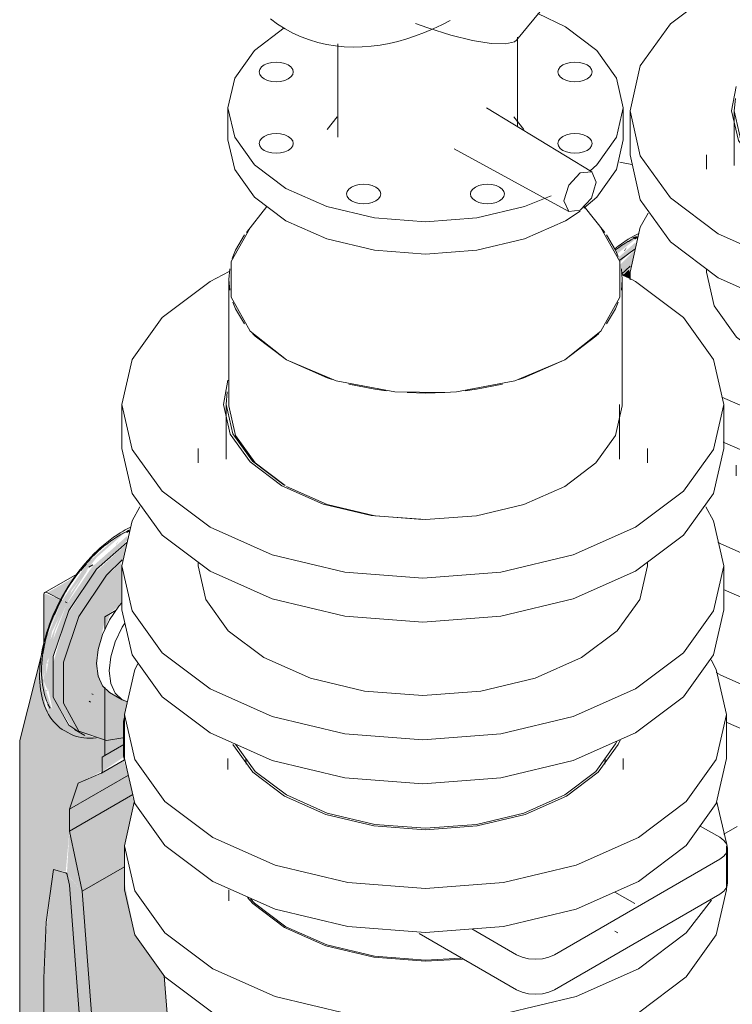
# Model space of a CAD drawing. Header units: metres. Extents: x -54598 to 1827199, y -329446 to -256744.
# Tile 429 of 474: x 227831 to 228228, y -288546 to -287998. Entities that reach past the tile are written whole.
import ezdxf

# ---------------------------------------------------------------- set-up
doc = ezdxf.new("R2010")
doc.units = ezdxf.units.M
for name, color, linetype, lineweight in [('A-GENM', 13, 'Continuous', 20), ('M-EQPM', 7, 'Continuous', 20), ('P-PIPE', 7, 'Continuous', 20)]:
    doc.layers.add(name, color=color, linetype=linetype, lineweight=lineweight)

# ---------------------------------------------------------------- blocks, each defined once
blk = doc.blocks.new('Tecofi_VPI4448-02_Затвор дисковый поворотный с ручкой - Затвор дисковый поворотный_VPI 4448-02-V144-AKS22')
at = {"layer": 'P-PIPE'}
for points in [[(18685.19, 12348.5), (18686.67, 12349.34), (18685.9, 12350.32), (18683.49, 12349.49)], [(18674.84, 12340.15), (18685.19, 12348.5), (18683.49, 12349.49), (18674.39, 12342.14), (18674.77, 12340.46)], [(18676.67, 12335.54), (18685.57, 12344.49), (18685.29, 12346.79), (18675.51, 12338.15), (18676.67, 12335.91)], [(18677.8, 12328.46), (18683, 12333.21), (18685.15, 12342.67), (18676.67, 12334.35), (18677.47, 12328.61)], [(18679.3, 12341.95), (18680.75, 12344.49), (18679, 12342.21)], [(18682.31, 12326.47), (18681.92, 12331.92), (18678.02, 12328.37)]]:
    blk.add_hatch(color=37, dxfattribs=at).paths.add_polyline_path(points)
at = {"layer": 'P-PIPE', "color": 1}
for p, q in [((18676.69, 12336.86), (18685.08, 12343.13)), ((18677.49, 12329.04), (18682.41, 12333.6)), ((18741.36, 12222.95), (18741.36, 12216.93)), ((18751.52, 12219.78), (18751.36, 12222.95)), ((18951.36, 12222.95), (18951.21, 12219.78)), ((18961.36, 12216.93), (18961.36, 12222.95)), ((19015.06, 12179.19), (19004.21, 12185.45)), ((19019.45, 12153.63), (19019.45, 12173.06)), ((18923.14, 12113.87), (19015.06, 12166.94)), ((19015.06, 12147.51), (18923.14, 12094.44)), ((18967.81, 12142.34), (18956.69, 12148.76)), ((18901.92, 12094.44), (18847.75, 12125.71)), ((18877.1, 12128.2), (18901.92, 12113.87)), ((18956.63, 12126.98), (18958.36, 12125.97))]:
    blk.add_line(p, q, dxfattribs=at)
for points in [[(18687.22, 12351.75, 0), (18686.05, 12351.18, 0), (18684.18, 12350.2, 0), (18682.99, 12349.54, 0)], [(18673.9, 12343.26, 0), (18675.74, 12344.69, 0), (18677.58, 12346.05, 0), (18679.44, 12347.33, 0), (18681.3, 12348.52, 0), (18682.99, 12349.54, 0)], [(18674.29, 12342.62, 0), (18675.84, 12343.77, 0), (18677.6, 12345, 0), (18679.36, 12346.15, 0), (18681.13, 12347.22, 0), (18681.37, 12347.36, 0)], [(18686.45, 12349.96, 0), (18684.67, 12349.13, 0), (18682.9, 12348.22, 0), (18681.37, 12347.36, 0)], [(19015.06, 12166.94, 0), (19017.44, 12168.73, 0), (19018.94, 12170.82, 0), (19019.45, 12173.06, 0), (19018.94, 12175.31, 0), (19017.44, 12177.39, 0), (19015.06, 12179.19, 0)], [(19019.45, 12153.63, 0), (19018.94, 12151.39, 0), (19017.44, 12149.3, 0), (19015.06, 12147.51, 0)], [(18773.58, 12129.46, 0), (18756.1, 12142.62, 0), (18753.88, 12144.95, 0)], [(18871.04, 12111.89, 0), (18851.36, 12110.86, 0), (18822.89, 12113.03, 0), (18796.36, 12119.37, 0), (18773.58, 12129.46, 0)], [(18901.92, 12113.87, 0), (18905.03, 12112.49, 0), (18908.65, 12111.63, 0), (18912.53, 12111.33, 0), (18916.41, 12111.63, 0), (18920.03, 12112.49, 0), (18923.14, 12113.87, 0)], [(18923.14, 12094.44, 0), (18920.03, 12093.06, 0), (18916.41, 12092.19, 0), (18912.53, 12091.9, 0), (18908.65, 12092.19, 0), (18905.03, 12093.06, 0), (18901.92, 12094.44, 0)]]:
    blk.add_polyline3d(points, dxfattribs=at)
blk = doc.blocks.new('VM_Фланец_ГОСТ 332591 - VM_Фланец_ГОСТ 33259-2015-V145-AKS22')
at = {"layer": 'P-PIPE'}
for p, q in [((19018.86, 12222.95), (19018.86, 12247.45)), ((18731.18, 12180.1), (18732.92, 12179.07))]:
    blk.add_line(p, q, dxfattribs=at)
for points in [[(18732.92, 12179.07, 0), (18767.61, 12163.7, 0), (18808.01, 12154.04, 0), (18851.36, 12150.74, 0), (18894.72, 12154.04, 0), (18935.11, 12163.7, 0), (18969.8, 12179.07, 0), (18996.42, 12199.09, 0), (19013.16, 12222.42, 0), (19018.86, 12247.45, 0), (19013.16, 12272.48, 0), (19010.37, 12277.84, 0)], [(18772.88, 12202.13, 0), (18755.24, 12215.4, 0), (18744.15, 12230.86, 0)], [(18959.59, 12233.22, 0), (18958.58, 12230.86, 0), (18947.49, 12215.4, 0), (18929.85, 12202.13, 0), (18906.86, 12191.95, 0), (18880.09, 12185.54, 0), (18851.36, 12183.36, 0), (18822.64, 12185.54, 0), (18795.86, 12191.95, 0), (18772.88, 12202.13, 0)], [(19018.86, 12222.95, 0), (19013.16, 12197.92, 0), (18996.42, 12174.6, 0), (18969.8, 12154.57, 0), (18935.11, 12139.2, 0), (18894.72, 12129.54, 0), (18851.36, 12126.25, 0), (18808.01, 12129.54, 0), (18767.61, 12139.2, 0), (18734.34, 12153.77, 0)]]:
    blk.add_polyline3d(points, dxfattribs=at)
blk = doc.blocks.new('VM_Фланец_ГОСТ 332591 - VM_Фланец_ГОСТ 33259-2015-V146-AKS22')
at = {"layer": 'P-PIPE'}
for p, q in [((19018.84, 12175.9), (19013.48, 12198.69)), ((19018.86, 12170.72), (19018.86, 12174.37)), ((19018.86, 12149.88), (19018.86, 12170.71)), ((18730.27, 12107.57), (18732.92, 12105.99))]:
    blk.add_line(p, q, dxfattribs=at)
for points in [[(19018.86, 12149.88, 0), (19013.16, 12124.85, 0), (18996.42, 12101.52, 0), (18969.8, 12081.49, 0), (18935.11, 12066.13, 0), (18894.72, 12056.46, 0), (18851.36, 12053.17, 0), (18808.01, 12056.46, 0), (18767.61, 12066.13, 0), (18735.79, 12079.89, 0)], [(18732.92, 12105.99, 0), (18767.61, 12090.62, 0), (18808.01, 12080.96, 0), (18851.36, 12077.66, 0), (18894.72, 12080.96, 0), (18935.11, 12090.62, 0), (18969.8, 12105.99, 0), (18996.42, 12126.02, 0), (19010.47, 12144.16, 0)], [(18772.88, 12129.06, 0), (18755.24, 12142.33, 0), (18752.17, 12145.62, 0)], [(18871.93, 12111.4, 0), (18851.36, 12110.28, 0), (18822.64, 12112.47, 0), (18795.86, 12118.87, 0), (18772.88, 12129.06, 0)]]:
    blk.add_polyline3d(points, dxfattribs=at)
blk = doc.blocks.new('Tecofi_DI6240_ Компенсатор металлический фланцевый - Компенсатор металлический фланцевый_DI 6240-669463-AKS22')
at = {"layer": 'P-PIPE', "color": 10, "lineweight": 9}
for p, q in [((19022, 12581.86), (19022, 12551.41)), ((19241, 12551.41), (19241, 12581.86)), ((19006.5, 12557.36), (19006.5, 12549.33)), ((19256.5, 12549.33), (19256.5, 12557.36)), ((19006.5, 12493.92), (19006.5, 12492.04)), ((19256.5, 12492.04), (19256.5, 12493.92))]:
    blk.add_line(p, q, dxfattribs=at)
for points in [[(19022.66, 12588.74, 0), (19022, 12581.86, 0), (19025.73, 12565.5, 0), (19036.67, 12550.25, 0), (19054.07, 12537.16, 0)], [(19043.11, 12441.01, 0), (19023.24, 12455.96, 0), (19010.76, 12473.37, 0), (19006.5, 12492.04, 0)], [(19256.5, 12492.04, 0), (19252.24, 12473.37, 0), (19239.75, 12455.96, 0), (19219.88, 12441.01, 0), (19194, 12429.54, 0), (19163.85, 12422.34, 0), (19131.5, 12419.88, 0), (19099.14, 12422.34, 0), (19069, 12429.54, 0), (19043.11, 12441.01, 0)]]:
    blk.add_polyline3d(points, dxfattribs=at)
blk = doc.blocks.new('VM_Фланец_ГОСТ 332591 - VM_Фланец_ГОСТ 33259-2015 2-V150-AKS22')
at = {"layer": 'P-PIPE'}
for p, q in [((18968.25, 12488.4), (18960.82, 12492.41)), ((18682.31, 12420.01), (18682.31, 12395.52)), ((19017.31, 12395.52), (19017.31, 12420.01))]:
    blk.add_line(p, q, dxfattribs=at)
for points in [[(18741.96, 12494, 0), (18731.37, 12488.4, 0), (18704.75, 12468.37, 0), (18688.02, 12445.04, 0), (18682.31, 12420.01, 0), (18688.02, 12394.98, 0), (18704.75, 12371.66, 0), (18731.37, 12351.63, 0)], [(18731.37, 12351.63, 0), (18766.06, 12336.26, 0), (18806.46, 12326.6, 0), (18849.81, 12323.31, 0), (18893.16, 12326.6, 0), (18933.56, 12336.26, 0), (18968.25, 12351.63, 0), (18994.87, 12371.66, 0), (19011.6, 12394.98, 0), (19017.31, 12420.01, 0), (19011.6, 12445.04, 0), (18994.87, 12468.37, 0), (18968.25, 12488.4, 0)], [(18771.32, 12374.7, 0), (18753.68, 12387.97, 0), (18742.59, 12403.43, 0), (18738.81, 12420.01, 0), (18741.29, 12433.48, 0)], [(18731.37, 12327.14, 0), (18704.75, 12347.17, 0), (18688.02, 12370.49, 0), (18682.31, 12395.52, 0)], [(19017.31, 12395.52, 0), (19011.6, 12370.49, 0), (18994.87, 12347.17, 0), (18968.25, 12327.14, 0), (18933.56, 12311.77, 0), (18893.16, 12302.11, 0), (18849.81, 12298.81, 0), (18806.46, 12302.11, 0), (18766.06, 12311.77, 0), (18731.37, 12327.14, 0)], [(18849.81, 12355.93, 0), (18821.08, 12358.11, 0), (18794.31, 12364.51, 0), (18771.32, 12374.7, 0)]]:
    blk.add_polyline3d(points, dxfattribs=at)
blk = doc.blocks.new('VM_Фланец_ГОСТ 332591 - VM_Фланец_ГОСТ 33259-2015 2-V151-AKS22')
at = {"layer": 'P-PIPE'}
for p, q in [((18682.31, 12330.2), (18682.31, 12326.47)), ((19017.31, 12305.7), (19017.31, 12330.2))]:
    blk.add_line(p, q, dxfattribs=at)
for points in [[(18692.32, 12363.1, 0), (18688.02, 12355.23, 0), (18682.31, 12330.2, 0), (18682.47, 12326.03, 0)], [(18733.35, 12260.7, 0), (18766.06, 12246.45, 0), (18806.46, 12236.79, 0), (18849.81, 12233.49, 0), (18893.16, 12236.79, 0), (18933.56, 12246.45, 0), (18968.25, 12261.82, 0), (18994.87, 12281.85, 0), (19011.6, 12305.17, 0), (19017.31, 12330.2, 0), (19011.6, 12355.23, 0), (19007.3, 12363.1, 0)], [(19017.31, 12305.7, 0), (19011.6, 12280.67, 0), (18994.87, 12257.35, 0), (18968.25, 12237.32, 0), (18933.56, 12221.95, 0), (18893.16, 12212.29, 0), (18849.81, 12209, 0), (18806.46, 12212.29, 0), (18766.06, 12221.95, 0), (18734.23, 12235.72, 0)]]:
    blk.add_polyline3d(points, dxfattribs=at)
blk = doc.blocks.new('Tecofi_VPI4448-02_Затвор дисковый поворотный с ручкой - Затвор дисковый поворотный_VPI 4448-02-V161-AKS22')
at = {"layer": 'P-PIPE'}
for points in [[(18402.35, 12185.2), (18403.83, 12186.04), (18403.06, 12187.02), (18401.49, 12185.7)], [(18359.22, 12085.77), (18355.67, 12104.35), (18360.58, 12130.16), (18371.67, 12153.5), (18385.46, 12171.58), (18401.49, 12185.7), (18400.05, 12185.7), (18380.58, 12168.8), (18365.63, 12146.7), (18357.08, 12125.22), (18354.16, 12104.35), (18358.74, 12086.05)], [(18382.91, 12072.19), (18382.03, 12072.73), (18370.55, 12077.83), (18369.87, 12078.23), (18361.32, 12093.79), (18361.32, 12116.53), (18371.79, 12144.84), (18387.2, 12166.66), (18402.72, 12181.19), (18402.45, 12183.49), (18382.87, 12166.28), (18368.76, 12145.54), (18359.93, 12122.52), (18357.08, 12104.35), (18361.32, 12085.21), (18370.55, 12074.58), (18382.25, 12072.31)], [(18375.52, 12074.96), (18366.98, 12091.11), (18368.07, 12116.53), (18377.96, 12142.34), (18393.59, 12164.01), (18400.15, 12169.91), (18402.31, 12179.37), (18383.09, 12161.77), (18368.77, 12138.69), (18361.32, 12113), (18361.32, 12093.79), (18371.38, 12077.35), (18374.38, 12075.62)], [(18389.98, 12070), (18389.98, 12098.96), (18388.07, 12101.53), (18385.88, 12108.44), (18385.79, 12116.32), (18387.48, 12124.64), (18389.98, 12136.91), (18389.98, 12138.59), (18397.76, 12144.41), (18399.47, 12146.63), (18399.07, 12168.62), (18389.98, 12160.35), (18375.52, 12138.7), (18366.98, 12113.27), (18366.98, 12090.52), (18375.52, 12074.96), (18388.43, 12070.53)], [(18388.47, 12052.46), (18400.52, 12060.57), (18400.43, 12061.37), (18400.43, 12067.4), (18388.43, 12060.47), (18388.46, 12053.61)], [(18370.25, 12031.49), (18403.12, 12050.47), (18400.43, 12058.84), (18388.47, 12052.46), (18387.99, 12051.5), (18375.24, 12045.97), (18370.31, 12031.67)], [(18370.31, 12019.34), (18405.57, 12039.7), (18403.12, 12050.47), (18370.25, 12031.49)], [(18377.31, 11985.85), (18401.02, 11999.55), (18401.02, 12011.07), (18406.39, 12036.1), (18404.83, 12039.26), (18370.31, 12019.34), (18376.6, 11989.24)], [(18356.04, 11937.47), (18373.49, 11947.55), (18370.31, 11993.65), (18368.93, 11996.65), (18368.17, 11996.13), (18361.44, 11997.89), (18357.05, 11960.74)], [(18385.56, 11879.22), (18425.86, 11902.49), (18423.05, 11938.79), (18406.73, 11961.55), (18401.02, 11990.57), (18401.02, 11999.55), (18377.31, 11985.85), (18384.49, 11893)], [(18356.04, 11797.56), (18383.77, 11814.68), (18373.49, 11947.55), (18356.04, 11937.47)], [(18386.73, 11860.99), (18427.03, 11884.26), (18424.29, 11893), (18424.52, 11899.04), (18424.07, 11900.71), (18385.06, 11877.65), (18383.77, 11872.53), (18385.56, 11863.75), (18386.01, 11862.67)], [(18387.57, 11853.2), (18427.87, 11876.47), (18427.36, 11883.17), (18387.05, 11859.9), (18387.3, 11856.74)], [(18388.7, 11835.89), (18429, 11859.16), (18426.58, 11866.57), (18427.03, 11873.94), (18426.58, 11875), (18386.73, 11850.67), (18386.01, 11846.77), (18387.3, 11839.35), (18388.26, 11836.97)], [(18389.59, 11827.13), (18429.89, 11850.4), (18429.29, 11858.14), (18388.99, 11834.87)], [(18388.81, 11816.48), (18428.88, 11840.73), (18428.56, 11844.28), (18428.81, 11849.08), (18388.94, 11824.92), (18388.26, 11821.01), (18388.51, 11817.76)]]:
    blk.add_hatch(color=37, dxfattribs=at).paths.add_polyline_path(points)
h = blk.add_hatch(color=37, dxfattribs=at)
h.paths.add_polyline_path([(18356.87, 12096.7), (18358.4, 12097.49), (18356.87, 12098.05)])
h.paths.add_polyline_path([(18356.88, 12112.25), (18358.4, 12112.72), (18357.36, 12114.33), (18356.97, 12112.65)])
h.paths.add_polyline_path([(18396.46, 12178.65), (18397.91, 12181.19), (18396.16, 12178.91)])
h = blk.add_hatch(color=37, dxfattribs=at)
h.paths.add_polyline_path([(18369.07, 12146.25), (18373.4, 12153.5), (18380.72, 12165.04), (18378.24, 12162.36), (18367.84, 12146.89), (18368.31, 12146.64)])
h.paths.add_polyline_path([(18366.1, 12147.79), (18370.82, 12156.62), (18372.09, 12160.06), (18358.05, 12151.95), (18363.66, 12149.04)])
h = blk.add_hatch(color=37, dxfattribs=at)
h.paths.add_polyline_path([(18342.6, 11789.8), (18356.04, 11797.56), (18357.05, 11960.74), (18357.39, 11968.61), (18361.44, 11997.89), (18368.23, 11996.76), (18370.31, 12019.34), (18370.31, 12031.67), (18375.24, 12045.97), (18388.03, 12052.46), (18388.43, 12060.47), (18389.98, 12061.37), (18389.98, 12070), (18378.22, 12073.1), (18369.87, 12075.37), (18360.19, 12088.13), (18357.45, 12096.99), (18357.26, 12096.04), (18358.74, 12086.05), (18357.26, 12088.13), (18353.97, 12105.33), (18359.22, 12131.94), (18366.1, 12147.79), (18357.03, 12151.3), (18356.04, 12150.66), (18355.74, 12121.37), (18342.6, 12069.78), (18342.6, 11795.43)])
h.paths.add_polyline_path([(18377.31, 11985.85), (18370.25, 12018.31), (18368.86, 11995.53), (18374.35, 11989.24)])
h.paths.add_polyline_path([(18383.85, 11813.62), (18388.81, 11816.48), (18388.26, 11821.01), (18388.73, 11835.55), (18386.28, 11843.3), (18386.73, 11850.8), (18387.3, 11855.73), (18385.56, 11863.75), (18384.05, 11868.84), (18384.22, 11875.77), (18385.56, 11879.22), (18377.31, 11985.85), (18369.04, 11995.06), (18370.52, 11985.85), (18383.34, 11820.19)])
h.paths.add_polyline_path([(18358.4, 12097.49), (18357.45, 12106.66), (18357.45, 12112.43), (18356.88, 12112.06), (18355.93, 12102.98), (18357.52, 12099.14)])
h.paths.add_polyline_path([(18356.97, 12112.65), (18358.15, 12114.33), (18358.86, 12115.69), (18362.31, 12130.66), (18369.07, 12146.25), (18367.46, 12146.02), (18358.52, 12122.52), (18357.08, 12113.37)])
h = blk.add_hatch(color=37, dxfattribs=at)
h.paths.add_polyline_path([(18389.98, 12061.37), (18400.43, 12067.56), (18401.56, 12086.52), (18402.7, 12091.49), (18395.77, 12094.69), (18389.98, 12098.96), (18389.98, 12063.41)])
h.paths.add_polyline_path([(18389.98, 12131.39), (18392.99, 12140.33), (18389.98, 12138.44), (18389.98, 12132.83)])
at = {"layer": 'P-PIPE', "color": 1}
for p, q in [((18376.58, 12164.31), (18379.75, 12168.09)), ((18383.34, 12167.44), (18381.01, 12166.09)), ((18375.65, 12163), (18356.66, 12152.03)), ((18356.04, 12150.66), (18356.04, 12122.52)), ((18366.1, 12147.79), (18358.05, 12151.95)), ((18369.07, 12146.25), (18367.84, 12146.89)), ((18389.98, 12138.59), (18396.25, 12142.21)), ((18389.98, 12131.39), (18389.98, 12138.59)), ((18356.04, 12122.52), (18342.6, 12069.78)), ((18355.09, 12102.46), (18354.88, 12105.39)), ((18389.98, 12061.37), (18389.98, 12099.41)), ((18382.78, 12095.76), (18383.48, 12095.36)), ((18392.63, 12096.5), (18399.7, 12092.42)), ((18359.51, 12087.79), (18358.36, 12089.99)), ((18381.29, 12091.55), (18382, 12091.15)), ((18400.43, 12080.39), (18400.43, 12060.96)), ((18367.64, 12075.11), (18369.34, 12074.13)), ((18373.17, 12075.86), (18378.83, 12072.6)), ((18342.6, 12069.78), (18342.6, 11789.8)), ((18389.98, 12061.37), (18400.63, 12067.52)), ((18388.43, 12060.47), (18389.98, 12061.37)), ((18388.47, 12052.46), (18388.43, 12060.47)), ((18400.94, 12058.72), (18400.43, 12060.96)), ((18388.05, 12051.54), (18400.97, 12059)), ((18458.52, 12059.65), (18458.52, 12053.63)), ((18468.68, 12056.48), (18468.52, 12059.65)), ((18668.52, 12059.65), (18668.37, 12056.48)), ((18678.52, 12053.63), (18678.52, 12059.65)), ((18370.25, 12031.49), (18403.12, 12050.47)), ((18375.24, 12045.97), (18387.99, 12051.5)), ((18370.25, 12031.49), (18375.24, 12045.97)), ((18370.31, 12019.34), (18405.57, 12039.7)), ((18370.31, 12019.34), (18370.25, 12031.49)), ((18732.22, 12015.89), (18721.37, 12022.15)), ((18377.31, 11985.85), (18370.31, 12019.34)), ((18736.61, 11990.33), (18736.61, 12009.76)), ((18640.29, 11950.57), (18732.22, 12003.64)), ((18361.44, 11997.89), (18368.17, 11996.13)), ((18369.04, 11995.06), (18370.26, 11989.24)), ((18377.31, 11985.85), (18401.02, 11999.55)), ((18370.26, 11989.24), (18383.85, 11813.62)), ((18385.56, 11879.22), (18377.31, 11985.85)), ((18732.22, 11984.21), (18640.29, 11931.14)), ((18684.97, 11979.04), (18673.85, 11985.46)), ((18619.08, 11931.14), (18564.91, 11962.41)), ((18594.25, 11964.9), (18619.08, 11950.57)), ((18673.78, 11963.68), (18675.52, 11962.67)), ((18356.04, 11797.56), (18356.04, 11937.47)), ((18423.05, 11938.79), (18425.86, 11902.49)), ((18427.36, 11883.17), (18427.87, 11876.47)), ((18387.57, 11853.2), (18387.05, 11859.9)), ((18429.29, 11858.14), (18429.89, 11850.4)), ((18389.59, 11827.13), (18388.99, 11834.87))]:
    blk.add_line(p, q, dxfattribs=at)
for points in [[(18367.64, 12075.11, 0), (18366.31, 12075.94, 0), (18365.03, 12076.87, 0), (18363.82, 12077.88, 0), (18362.66, 12078.99, 0), (18361.57, 12080.18, 0), (18360.55, 12081.45, 0), (18359.59, 12082.8, 0), (18358.7, 12084.24, 0), (18357.88, 12085.74, 0), (18357.13, 12087.33, 0), (18356.45, 12088.98, 0), (18355.85, 12090.7, 0), (18355.32, 12092.48, 0), (18354.86, 12094.33, 0), (18354.48, 12096.23, 0), (18354.17, 12098.19, 0), (18353.93, 12100.21, 0), (18353.77, 12102.27, 0), (18353.69, 12104.38, 0), (18353.68, 12106.53, 0), (18353.74, 12108.72, 0), (18353.88, 12110.95, 0), (18354.1, 12113.21, 0), (18354.38, 12115.5, 0), (18354.74, 12117.82, 0), (18355.18, 12120.16, 0), (18355.68, 12122.52, 0), (18356.26, 12124.89, 0), (18356.9, 12127.28, 0), (18357.61, 12129.67, 0), (18358.4, 12132.07, 0), (18359.25, 12134.47, 0), (18360.16, 12136.86, 0), (18361.14, 12139.25, 0), (18362.18, 12141.62, 0), (18363.28, 12143.98, 0), (18364.44, 12146.32, 0), (18365.65, 12148.64, 0), (18366.92, 12150.94, 0), (18368.25, 12153.2, 0), (18369.62, 12155.44, 0), (18371.04, 12157.63, 0), (18372.51, 12159.79, 0), (18374.03, 12161.9, 0), (18375.58, 12163.97, 0), (18377.18, 12165.98, 0), (18378.81, 12167.95, 0), (18380.48, 12169.85, 0), (18382.18, 12171.7, 0), (18383.91, 12173.49, 0), (18385.66, 12175.21, 0), (18387.44, 12176.86, 0), (18389.24, 12178.45, 0), (18391.06, 12179.96, 0), (18392.89, 12181.39, 0), (18394.74, 12182.75, 0), (18396.6, 12184.03, 0), (18398.46, 12185.23, 0), (18400.15, 12186.24, 0)], [(18403.6, 12186.66, 0), (18401.83, 12185.83, 0), (18400.06, 12184.92, 0), (18398.52, 12184.06, 0)], [(18404.38, 12188.45, 0), (18403.21, 12187.89, 0), (18401.34, 12186.9, 0), (18400.15, 12186.24, 0)], [(18358.21, 12090.31, 0), (18357.54, 12091.89, 0), (18356.95, 12093.52, 0), (18356.42, 12095.22, 0), (18355.97, 12096.97, 0), (18355.59, 12098.77, 0), (18355.27, 12100.63, 0), (18355.03, 12102.54, 0), (18354.87, 12104.49, 0), (18354.77, 12106.48, 0), (18354.74, 12108.51, 0), (18354.79, 12110.58, 0), (18354.9, 12112.68, 0), (18355.09, 12114.81, 0), (18355.34, 12116.97, 0), (18355.67, 12119.15, 0), (18356.06, 12121.35, 0), (18356.52, 12123.57, 0), (18357.05, 12125.81, 0), (18357.64, 12128.05, 0), (18358.3, 12130.3, 0), (18359.02, 12132.56, 0), (18359.8, 12134.81, 0), (18360.65, 12137.07, 0), (18361.55, 12139.31, 0), (18362.52, 12141.55, 0), (18363.54, 12143.77, 0), (18364.62, 12145.98, 0), (18365.75, 12148.16, 0), (18366.93, 12150.33, 0), (18368.16, 12152.46, 0), (18369.44, 12154.57, 0), (18370.77, 12156.64, 0), (18372.14, 12158.67, 0), (18373.56, 12160.67, 0), (18375.01, 12162.62, 0), (18376.51, 12164.53, 0), (18378.03, 12166.39, 0), (18379.59, 12168.2, 0), (18381.19, 12169.95, 0), (18382.81, 12171.64, 0), (18384.46, 12173.28, 0), (18386.13, 12174.85, 0), (18387.82, 12176.36, 0), (18389.53, 12177.8, 0), (18391.26, 12179.17, 0), (18393, 12180.47, 0), (18394.75, 12181.7, 0), (18396.51, 12182.85, 0), (18398.28, 12183.92, 0), (18398.52, 12184.06, 0)], [(18374.38, 12075.22, 0), (18369.87, 12078.23, 0), (18361.32, 12093.79, 0), (18361.32, 12116.53, 0), (18369.87, 12141.96, 0), (18385.27, 12165.04, 0), (18402.24, 12179.83, 0)], [(18399.96, 12071.24, 0), (18390.92, 12069.67, 0), (18375.52, 12074.96, 0), (18366.98, 12090.52, 0), (18366.98, 12113.27, 0), (18375.52, 12138.7, 0), (18390.92, 12161.77, 0), (18399.57, 12170.3, 0)], [(18358.05, 12151.95, 0), (18357.52, 12152.14, 0), (18357.03, 12152.16, 0), (18356.62, 12152.01, 0), (18356.3, 12151.69, 0), (18356.1, 12151.24, 0), (18356.04, 12150.66, 0)], [(18361.94, 12139.7, 0), (18364.43, 12145.14, 0), (18365.66, 12147.55, 0)], [(18392.63, 12096.5, 0), (18388.7, 12100.15, 0), (18386.22, 12105.61, 0), (18385.38, 12112.52, 0), (18386.22, 12120.4, 0), (18388.7, 12128.72, 0), (18392.63, 12136.91, 0), (18397.76, 12144.41, 0), (18399.39, 12146.36, 0)], [(18401.05, 12135.05, 0), (18399.7, 12132.83, 0), (18395.77, 12124.64, 0), (18393.3, 12116.32, 0), (18392.45, 12108.44, 0), (18393.3, 12101.53, 0), (18395.77, 12096.06, 0), (18399.7, 12092.42, 0), (18402.58, 12091.23, 0)], [(18355.58, 12117.69, 0), (18355.93, 12119.85, 0), (18356.25, 12121.56, 0)], [(18400.94, 12082.63, 0), (18400.43, 12080.39, 0), (18400.94, 12078.15, 0)], [(18369.34, 12074.13, 0), (18370.73, 12073.39, 0), (18372.17, 12072.75, 0), (18373.66, 12072.2, 0), (18375.19, 12071.75, 0), (18376.76, 12071.4, 0), (18378.38, 12071.15, 0), (18380.03, 12071, 0), (18381.72, 12070.95, 0), (18383.43, 12070.99, 0), (18385.18, 12071.13, 0)], [(18387.99, 12051.5, 0), (18388.19, 12051.64, 0), (18388.34, 12051.86, 0), (18388.44, 12052.13, 0), (18388.47, 12052.46, 0)], [(18732.22, 12003.64, 0), (18734.6, 12005.43, 0), (18736.1, 12007.52, 0), (18736.61, 12009.76, 0), (18736.1, 12012.01, 0), (18734.6, 12014.1, 0), (18732.22, 12015.89, 0)], [(18356.04, 11937.47, 0), (18357.39, 11968.61, 0), (18361.44, 11997.89, 0)], [(18368.17, 11996.13, 0), (18368.36, 11996.06, 0), (18368.54, 11995.92, 0), (18368.71, 11995.74, 0), (18368.86, 11995.53, 0), (18368.97, 11995.3, 0), (18369.04, 11995.06, 0)], [(18736.61, 11990.33, 0), (18736.1, 11988.09, 0), (18734.6, 11986, 0), (18732.22, 11984.21, 0)], [(18490.74, 11966.16, 0), (18473.26, 11979.32, 0), (18471.04, 11981.65, 0)], [(18588.2, 11948.59, 0), (18568.52, 11947.56, 0), (18540.05, 11949.73, 0), (18513.52, 11956.07, 0), (18490.74, 11966.16, 0)], [(18619.08, 11950.57, 0), (18622.19, 11949.19, 0), (18625.8, 11948.33, 0), (18629.69, 11948.03, 0), (18633.57, 11948.33, 0), (18637.19, 11949.19, 0), (18640.29, 11950.57, 0)], [(18640.29, 11931.14, 0), (18637.19, 11929.76, 0), (18633.57, 11928.89, 0), (18629.69, 11928.6, 0), (18625.8, 11928.89, 0), (18622.19, 11929.76, 0), (18619.08, 11931.14, 0)], [(18425.69, 11901.64, 0), (18424.52, 11899.04, 0), (18424.07, 11895.8, 0), (18424.36, 11892.11, 0), (18425.36, 11888.19, 0), (18427.03, 11884.26, 0)], [(18425.86, 11902.49, 0), (18425.86, 11902.17, 0), (18425.8, 11901.88, 0), (18425.69, 11901.64, 0)], [(18385.38, 11878.37, 0), (18385.5, 11878.61, 0), (18385.55, 11878.9, 0), (18385.56, 11879.22, 0)], [(18427.03, 11884.26, 0), (18427.19, 11883.89, 0), (18427.3, 11883.53, 0), (18427.36, 11883.17, 0)], [(18386.73, 11860.99, 0), (18385.06, 11864.92, 0), (18384.05, 11868.84, 0), (18383.77, 11872.53, 0), (18384.22, 11875.77, 0), (18385.38, 11878.37, 0)], [(18427.72, 11875.66, 0), (18426.7, 11873.13, 0), (18426.32, 11870.04, 0), (18426.58, 11866.57, 0), (18427.5, 11862.88, 0), (18429, 11859.16, 0)], [(18427.87, 11876.47, 0), (18427.87, 11876.16, 0), (18427.82, 11875.89, 0), (18427.72, 11875.66, 0)], [(18387.05, 11859.9, 0), (18387, 11860.26, 0), (18386.89, 11860.62, 0), (18386.73, 11860.99, 0)], [(18429, 11859.16, 0), (18429.14, 11858.82, 0), (18429.24, 11858.47, 0), (18429.29, 11858.14, 0)], [(18388.7, 11835.89, 0), (18387.19, 11839.61, 0), (18386.28, 11843.3, 0), (18386.01, 11846.77, 0), (18386.4, 11849.86, 0), (18387.42, 11852.39, 0)], [(18387.42, 11852.39, 0), (18387.52, 11852.62, 0), (18387.57, 11852.89, 0), (18387.57, 11853.2, 0)], [(18429.76, 11849.63, 0), (18428.88, 11847.19, 0), (18428.56, 11844.28, 0), (18428.81, 11841.03, 0), (18429.05, 11839.77, 0)], [(18429.89, 11850.4, 0), (18429.89, 11850.11, 0), (18429.85, 11849.85, 0), (18429.76, 11849.63, 0)], [(18388.99, 11834.87, 0), (18388.94, 11835.2, 0), (18388.84, 11835.55, 0), (18388.7, 11835.89, 0)], [(18388.75, 11816.5, 0), (18388.51, 11817.76, 0), (18388.26, 11821.01, 0), (18388.58, 11823.92, 0), (18389.46, 11826.36, 0)], [(18389.46, 11826.36, 0), (18389.54, 11826.58, 0), (18389.59, 11826.84, 0), (18389.59, 11827.13, 0)]]:
    blk.add_polyline3d(points, dxfattribs=at)
blk = doc.blocks.new('VM_Фланец_ГОСТ 332591 - VM_Фланец_ГОСТ 33259-2015-V162-AKS22')
at = {"layer": 'P-PIPE'}
for p, q in [((18401.02, 12084.15), (18401.02, 12059.65)), ((18736.02, 12059.65), (18736.02, 12084.15))]:
    blk.add_line(p, q, dxfattribs=at)
for points in [[(18408.28, 12112.3, 0), (18406.73, 12109.18, 0), (18401.02, 12084.15, 0), (18406.73, 12059.12, 0), (18423.46, 12035.79, 0), (18450.08, 12015.77, 0)], [(18450.08, 12015.77, 0), (18484.77, 12000.4, 0), (18525.17, 11990.74, 0), (18568.52, 11987.44, 0), (18611.87, 11990.74, 0), (18652.27, 12000.4, 0), (18686.96, 12015.77, 0), (18713.58, 12035.79, 0), (18730.31, 12059.12, 0), (18736.02, 12084.15, 0), (18730.31, 12109.18, 0), (18727.53, 12114.54, 0)], [(18490.03, 12038.83, 0), (18472.39, 12052.1, 0), (18461.3, 12067.56, 0)], [(18676.75, 12069.93, 0), (18675.74, 12067.56, 0), (18664.65, 12052.1, 0), (18647.01, 12038.83, 0), (18624.02, 12028.65, 0), (18597.25, 12022.25, 0), (18568.52, 12020.06, 0), (18539.79, 12022.25, 0), (18513.02, 12028.65, 0), (18490.03, 12038.83, 0)], [(18450.08, 11991.27, 0), (18423.46, 12011.3, 0), (18406.73, 12034.62, 0), (18401.02, 12059.65, 0)], [(18736.02, 12059.65, 0), (18730.31, 12034.62, 0), (18713.58, 12011.3, 0), (18686.96, 11991.27, 0), (18652.27, 11975.9, 0), (18611.87, 11966.24, 0), (18568.52, 11962.95, 0), (18525.17, 11966.24, 0), (18484.77, 11975.9, 0), (18450.08, 11991.27, 0)]]:
    blk.add_polyline3d(points, dxfattribs=at)
blk = doc.blocks.new('VM_Фланец_ГОСТ 332591 - VM_Фланец_ГОСТ 33259-2015-V163-AKS22')
at = {"layer": 'P-PIPE'}
for p, q in [((18736, 12012.6), (18730.64, 12035.39)), ((18401.02, 12011.07), (18401.02, 11986.58)), ((18736.02, 12007.42), (18736.02, 12011.07)), ((18736.02, 11986.58), (18736.02, 12007.42))]:
    blk.add_line(p, q, dxfattribs=at)
for points in [[(18406.4, 12035.39, 0), (18401.02, 12011.07, 0), (18406.73, 11986.04, 0), (18423.46, 11962.72, 0), (18450.08, 11942.69, 0)], [(18450.08, 11918.19, 0), (18423.46, 11938.22, 0), (18406.73, 11961.55, 0), (18401.02, 11986.58, 0)], [(18736.02, 11986.58, 0), (18730.31, 11961.55, 0), (18713.58, 11938.22, 0), (18686.96, 11918.19, 0), (18652.27, 11902.83, 0), (18611.87, 11893.17, 0), (18568.52, 11889.87, 0), (18525.17, 11893.17, 0), (18484.77, 11902.83, 0), (18450.08, 11918.19, 0)], [(18450.08, 11942.69, 0), (18484.77, 11927.32, 0), (18525.17, 11917.66, 0), (18568.52, 11914.37, 0), (18611.87, 11917.66, 0), (18652.27, 11927.32, 0), (18686.96, 11942.69, 0), (18713.58, 11962.72, 0), (18727.63, 11980.86, 0)], [(18490.03, 11965.76, 0), (18472.39, 11979.03, 0), (18469.33, 11982.32, 0)], [(18589.08, 11948.1, 0), (18568.52, 11946.99, 0), (18539.79, 11949.17, 0), (18513.02, 11955.57, 0), (18490.03, 11965.76, 0)]]:
    blk.add_polyline3d(points, dxfattribs=at)
blk = doc.blocks.new('ìáß_ß_Stratos_GIGA_Wilo - Stratos GIGA 100_3-33_22-V164-AKS22')
at = {"layer": 'A-GENM', "color": 1}
for p, q in [((18619.12, 12459.3), (18657.96, 12506.51)), ((18619.69, 12411.34), (18619.69, 12460.89)), ((18519.69, 12457.18), (18519.69, 12405.26))]:
    blk.add_line(p, q, dxfattribs=at)
for points in [[(18582.27, 12470.3, 0), (18577.51, 12467.83, 0), (18572.71, 12465.55, 0), (18567.87, 12463.48, 0), (18562.99, 12461.63, 0), (18558.09, 12460, 0), (18553.16, 12458.6, 0), (18548.2, 12457.44, 0), (18543.23, 12456.53, 0), (18538.24, 12455.88, 0), (18533.25, 12455.5, 0), (18528.26, 12455.4, 0), (18523.29, 12455.59, 0), (18518.34, 12456.07, 0), (18513.44, 12456.86, 0), (18508.6, 12457.97, 0), (18503.85, 12459.39, 0), (18499.2, 12461.13, 0), (18494.68, 12463.18, 0), (18490.32, 12465.54, 0), (18486.12, 12468.2, 0), (18482.12, 12471.14, 0)], [(18619.12, 12459.31, 0), (18617.98, 12458.41, 0), (18612.99, 12457.26, 0), (18605.04, 12457.51, 0), (18594.69, 12459.16, 0), (18582.63, 12462.08, 0), (18569.69, 12466.09, 0), (18562.94, 12468.49, 0)]]:
    blk.add_polyline3d(points, dxfattribs=at)
at = {"layer": 'M-EQPM', "color": 1}
for p, q in [((18646.3, 12466.64), (18630.91, 12474.03)), ((18458.52, 12421.73), (18458.52, 12403.77)), ((18660.99, 12386.02), (18602.47, 12421.64)), ((18678.52, 12403.77), (18678.52, 12421.73)), ((18584.4, 12398.9), (18648.26, 12363.97)), ((18660.91, 12386.07), (18654.54, 12385.44)), ((18648.26, 12363.97), (18654.54, 12364.65))]:
    blk.add_line(p, q, dxfattribs=at)
for points in [[(18489.81, 12466.09, 0), (18473.26, 12453.48, 0), (18462.27, 12438.17, 0), (18458.52, 12421.73, 0), (18462.27, 12405.29, 0), (18473.26, 12389.97, 0), (18490.74, 12376.82, 0)], [(18660.19, 12386.63, 0), (18663.78, 12389.97, 0), (18674.77, 12405.29, 0), (18678.52, 12421.73, 0), (18674.77, 12438.17, 0), (18663.78, 12453.48, 0), (18646.3, 12466.64, 0)], [(18477.15, 12438.87, 0), (18476.2, 12440.19, 0), (18475.87, 12441.61, 0), (18476.2, 12443.03, 0), (18477.15, 12444.36, 0), (18478.65, 12445.49, 0), (18480.62, 12446.36, 0), (18482.91, 12446.91, 0), (18485.37, 12447.1, 0), (18487.83, 12446.91, 0), (18490.12, 12446.36, 0), (18492.09, 12445.49, 0), (18493.6, 12444.36, 0)], [(18493.6, 12444.36, 0), (18494.55, 12443.03, 0), (18494.87, 12441.61, 0), (18494.55, 12440.19, 0), (18493.6, 12438.87, 0), (18492.09, 12437.73, 0), (18490.12, 12436.86, 0), (18487.83, 12436.32, 0), (18485.37, 12436.13, 0), (18482.91, 12436.32, 0), (18480.62, 12436.86, 0), (18478.65, 12437.73, 0), (18477.15, 12438.87, 0)], [(18643.44, 12438.87, 0), (18642.49, 12440.19, 0), (18642.17, 12441.61, 0), (18642.49, 12443.03, 0), (18643.44, 12444.36, 0), (18644.95, 12445.49, 0), (18646.92, 12446.36, 0), (18649.21, 12446.91, 0), (18651.67, 12447.1, 0), (18654.13, 12446.91, 0), (18656.42, 12446.36, 0), (18658.39, 12445.49, 0), (18659.9, 12444.36, 0)], [(18659.9, 12444.36, 0), (18660.85, 12443.03, 0), (18661.17, 12441.61, 0), (18660.85, 12440.19, 0), (18659.9, 12438.87, 0), (18658.39, 12437.73, 0), (18656.42, 12436.86, 0), (18654.13, 12436.32, 0), (18651.67, 12436.13, 0), (18649.21, 12436.32, 0), (18646.92, 12436.86, 0), (18644.95, 12437.73, 0), (18643.44, 12438.87, 0)], [(18477.15, 12399.1, 0), (18476.2, 12400.42, 0), (18475.87, 12401.84, 0), (18476.2, 12403.26, 0), (18477.15, 12404.59, 0), (18478.65, 12405.72, 0), (18480.62, 12406.59, 0), (18482.91, 12407.14, 0), (18485.37, 12407.33, 0), (18487.83, 12407.14, 0), (18490.12, 12406.59, 0), (18492.09, 12405.72, 0), (18493.6, 12404.59, 0)], [(18643.44, 12399.1, 0), (18642.49, 12400.42, 0), (18642.17, 12401.84, 0), (18642.49, 12403.26, 0), (18643.44, 12404.59, 0), (18644.95, 12405.72, 0), (18646.92, 12406.59, 0), (18649.21, 12407.14, 0), (18651.67, 12407.33, 0), (18654.13, 12407.14, 0), (18656.42, 12406.59, 0), (18658.39, 12405.72, 0), (18659.9, 12404.59, 0)], [(18490.74, 12358.86, 0), (18473.26, 12372.01, 0), (18462.27, 12387.33, 0), (18458.52, 12403.77, 0)], [(18493.6, 12404.59, 0), (18494.55, 12403.26, 0), (18494.87, 12401.84, 0), (18494.55, 12400.42, 0), (18493.6, 12399.1, 0), (18492.09, 12397.97, 0), (18490.12, 12397.09, 0), (18487.83, 12396.55, 0), (18485.37, 12396.36, 0), (18482.91, 12396.55, 0), (18480.62, 12397.09, 0), (18478.65, 12397.97, 0), (18477.15, 12399.1, 0)], [(18659.9, 12404.59, 0), (18660.85, 12403.26, 0), (18661.17, 12401.84, 0), (18660.85, 12400.42, 0), (18659.9, 12399.1, 0), (18658.39, 12397.97, 0), (18656.42, 12397.09, 0), (18654.13, 12396.55, 0), (18651.67, 12396.36, 0), (18649.21, 12396.55, 0), (18646.92, 12397.09, 0), (18644.95, 12397.97, 0), (18643.44, 12399.1, 0)], [(18678.52, 12403.77, 0), (18674.77, 12387.33, 0), (18663.78, 12372.01, 0), (18656.63, 12365.75, 0)], [(18654.54, 12385.44, 0), (18648.17, 12378.72, 0), (18645.54, 12369.85, 0), (18648.17, 12364.02, 0)], [(18654.54, 12364.65, 0), (18660.91, 12371.37, 0), (18663.55, 12380.24, 0), (18660.99, 12386.02, 0)], [(18529.33, 12368.97, 0), (18527.36, 12369.84, 0), (18525.85, 12370.98, 0), (18524.9, 12372.3, 0), (18524.58, 12373.72, 0), (18524.9, 12375.14, 0), (18525.85, 12376.46, 0), (18527.36, 12377.6, 0), (18529.33, 12378.47, 0), (18531.62, 12379.02, 0), (18534.08, 12379.21, 0), (18536.54, 12379.02, 0), (18538.83, 12378.47, 0)], [(18538.83, 12378.47, 0), (18540.8, 12377.6, 0), (18542.31, 12376.46, 0), (18543.26, 12375.14, 0), (18543.58, 12373.72, 0), (18543.26, 12372.3, 0), (18542.31, 12370.98, 0), (18540.8, 12369.84, 0), (18538.83, 12368.97, 0), (18536.54, 12368.42, 0), (18534.08, 12368.24, 0), (18531.62, 12368.42, 0), (18529.33, 12368.97, 0)], [(18598.21, 12368.97, 0), (18596.25, 12369.84, 0), (18594.74, 12370.98, 0), (18593.79, 12372.3, 0), (18593.46, 12373.72, 0), (18593.79, 12375.14, 0), (18594.74, 12376.46, 0), (18596.25, 12377.6, 0), (18598.21, 12378.47, 0), (18600.5, 12379.02, 0), (18602.96, 12379.21, 0), (18605.42, 12379.02, 0), (18607.71, 12378.47, 0)], [(18607.71, 12378.47, 0), (18609.68, 12377.6, 0), (18611.19, 12376.46, 0), (18612.14, 12375.14, 0), (18612.46, 12373.72, 0), (18612.14, 12372.3, 0), (18611.19, 12370.98, 0), (18609.68, 12369.84, 0), (18607.71, 12368.97, 0), (18605.42, 12368.42, 0), (18602.96, 12368.24, 0), (18600.5, 12368.42, 0), (18598.21, 12368.97, 0)], [(18490.74, 12376.82, 0), (18513.52, 12366.73, 0), (18540.05, 12360.38, 0), (18568.52, 12358.22, 0), (18596.99, 12360.38, 0), (18623.52, 12366.73, 0), (18638.48, 12372.72, 0)], [(18654.63, 12364.26, 0), (18646.3, 12358.86, 0), (18623.52, 12348.77, 0), (18596.99, 12342.42, 0), (18568.52, 12340.26, 0), (18540.05, 12342.42, 0), (18513.52, 12348.77, 0), (18490.74, 12358.86, 0)]]:
    blk.add_polyline3d(points, dxfattribs=at)
blk = doc.blocks.new('ADSK_СтальСварка_Переход_ГОСТ173781 - Исполнение 2-V166-AKS22')
at = {"layer": 'P-PIPE', "color": 1}
for p, q in [((18519.34, 12416.64), (18513.82, 12409.62)), ((18623.22, 12409.62), (18617.7, 12416.64)), ((18480.18, 12366.8), (18468.8, 12352.31)), ((18668.24, 12352.31), (18656.86, 12366.8))]:
    blk.add_line(p, q, dxfattribs=at)
for points in [[(18491.09, 12281.49, 0), (18470.96, 12297.5, 0), (18460.37, 12316.31, 0), (18460.37, 12336.09, 0), (18470.96, 12354.9, 0)], [(18666.09, 12354.9, 0), (18676.67, 12336.09, 0), (18676.67, 12316.31, 0), (18666.09, 12297.5, 0), (18645.95, 12281.49, 0), (18618.23, 12269.87, 0), (18585.65, 12263.76, 0), (18579.1, 12263.27, 0)], [(18578.79, 12263.26, 0), (18551.39, 12263.76, 0), (18518.81, 12269.87, 0), (18491.09, 12281.49, 0)]]:
    blk.add_polyline3d(points, dxfattribs=at)
blk = doc.blocks.new('Tecofi_DI6240_ Компенсатор металлический фланцевый - Компенсатор металлический фланцевый_DI 6240-V167-AKS22')
at = {"layer": 'P-PIPE', "color": 10, "lineweight": 9}
for p, q in [((18457.47, 12256.71), (18457.47, 12226.27)), ((18676.47, 12226.27), (18676.47, 12256.71)), ((18441.97, 12232.22), (18441.97, 12224.18)), ((18691.97, 12224.18), (18691.97, 12232.22)), ((18441.97, 12168.77), (18441.97, 12166.9)), ((18691.97, 12166.9), (18691.97, 12168.77))]:
    blk.add_line(p, q, dxfattribs=at)
for points in [[(18458.13, 12263.59, 0), (18457.47, 12256.71, 0), (18461.2, 12240.35, 0), (18472.14, 12225.1, 0), (18489.54, 12212.01, 0)], [(18478.58, 12115.87, 0), (18458.71, 12130.82, 0), (18446.23, 12148.22, 0), (18441.97, 12166.9, 0)], [(18691.97, 12166.9, 0), (18687.71, 12148.22, 0), (18675.22, 12130.82, 0), (18655.35, 12115.87, 0), (18629.47, 12104.4, 0), (18599.32, 12097.19, 0), (18566.97, 12094.73, 0), (18534.61, 12097.19, 0), (18504.47, 12104.4, 0), (18478.58, 12115.87, 0)]]:
    blk.add_polyline3d(points, dxfattribs=at)
blk = doc.blocks.new('VM_Фланец_ГОСТ 332591 - VM_Фланец_ГОСТ 33259-2015 2-V168-AKS22')
at = {"layer": 'P-PIPE'}
for p, q in [((18685.41, 12325.1), (18677.97, 12329.11)), ((18399.47, 12256.71), (18399.47, 12232.22)), ((18734.47, 12232.22), (18734.47, 12256.71))]:
    blk.add_line(p, q, dxfattribs=at)
for points in [[(18459.12, 12330.7, 0), (18448.53, 12325.1, 0), (18421.91, 12305.07, 0), (18405.17, 12281.74, 0), (18399.47, 12256.71, 0), (18405.17, 12231.68, 0), (18421.91, 12208.36, 0), (18448.53, 12188.33, 0)], [(18448.53, 12188.33, 0), (18483.22, 12172.96, 0), (18523.61, 12163.3, 0), (18566.97, 12160.01, 0), (18610.32, 12163.3, 0), (18650.72, 12172.96, 0), (18685.41, 12188.33, 0), (18712.03, 12208.36, 0), (18728.76, 12231.68, 0), (18734.47, 12256.71, 0), (18728.76, 12281.74, 0), (18712.03, 12305.07, 0), (18685.41, 12325.1, 0)], [(18488.48, 12211.4, 0), (18470.84, 12224.67, 0), (18459.75, 12240.13, 0), (18455.97, 12256.71, 0), (18458.45, 12270.19, 0)], [(18448.53, 12163.84, 0), (18421.91, 12183.87, 0), (18405.17, 12207.19, 0), (18399.47, 12232.22, 0)], [(18734.47, 12232.22, 0), (18728.76, 12207.19, 0), (18712.03, 12183.87, 0), (18685.41, 12163.84, 0), (18650.72, 12148.47, 0), (18610.32, 12138.81, 0), (18566.97, 12135.51, 0), (18523.61, 12138.81, 0), (18483.22, 12148.47, 0), (18448.53, 12163.84, 0)], [(18566.97, 12192.63, 0), (18538.24, 12194.81, 0), (18511.47, 12201.21, 0), (18488.48, 12211.4, 0)]]:
    blk.add_polyline3d(points, dxfattribs=at)
blk = doc.blocks.new('VM_Фланец_ГОСТ 332591 - VM_Фланец_ГОСТ 33259-2015 2-V169-AKS22')
at = {"layer": 'P-PIPE'}
for p, q in [((18399.47, 12166.9), (18399.47, 12142.4)), ((18734.47, 12142.4), (18734.47, 12166.9))]:
    blk.add_line(p, q, dxfattribs=at)
for points in [[(18409.48, 12199.8, 0), (18405.17, 12191.93, 0), (18399.47, 12166.9, 0), (18405.17, 12141.87, 0), (18421.91, 12118.55, 0), (18448.53, 12098.52, 0)], [(18448.53, 12098.52, 0), (18483.22, 12083.15, 0), (18523.61, 12073.49, 0), (18566.97, 12070.19, 0), (18610.32, 12073.49, 0), (18650.72, 12083.15, 0), (18685.41, 12098.52, 0), (18712.03, 12118.55, 0), (18728.76, 12141.87, 0), (18734.47, 12166.9, 0), (18728.76, 12191.93, 0), (18724.46, 12199.8, 0)], [(18448.53, 12074.02, 0), (18421.91, 12094.05, 0), (18405.17, 12117.38, 0), (18399.47, 12142.4, 0)], [(18734.47, 12142.4, 0), (18728.76, 12117.38, 0), (18712.03, 12094.05, 0), (18685.41, 12074.02, 0), (18650.72, 12058.65, 0), (18610.32, 12048.99, 0), (18566.97, 12045.7, 0), (18523.61, 12048.99, 0), (18483.22, 12058.65, 0), (18448.53, 12074.02, 0)]]:
    blk.add_polyline3d(points, dxfattribs=at)
blk = doc.blocks.new('ADSK_СтальСварка_Отвод_ГОСТ17375-2001 - Исполнение 2-V221-AKS22')
at = {"layer": 'P-PIPE', "color": 5}
blk.add_line((18676.57, 12391.5), (18683.26, 12390.17), dxfattribs=at)
blk = doc.blocks.new('fsdfasdf')
at = {"layer": 'P-PIPE', "color": 5}
blk.add_line((459882.17, 98957.43), (459875.48, 98958.76), dxfattribs=at)
at = {"layer": 'P-PIPE', "color": 1}
for p, q in [((459657.93, 98893.46), (459657.93, 98823.08)), ((459876.93, 98823.08), (459876.93, 98893.46)), ((459940.85, 98589.17), (459933.43, 98584.89)), ((459657.93, 98553.84), (459657.93, 98547.88))]:
    blk.add_line(p, q, dxfattribs=at)
for points in [[(459666.66, 98918.18, 0), (459661.66, 98909.82, 0), (459659.82, 98905.12, 0)], [(459874.7, 98906.14, 0), (459873.2, 98909.82, 0), (459868.2, 98918.18, 0)], [(459658.43, 98899.42, 0), (459657.93, 98893.46, 0), (459658.43, 98887.5, 0)], [(459876.43, 98887.5, 0), (459876.93, 98893.46, 0), (459876.44, 98899.36, 0)], [(459660.16, 98880.78, 0), (459661.66, 98877.1, 0), (459666.66, 98868.74, 0)], [(459868.2, 98868.74, 0), (459873.2, 98877.1, 0), (459874.7, 98880.78, 0)], [(459671.05, 98863.46, 0), (459672.6, 98861.85, 0), (459690, 98848.76, 0)], [(459844.86, 98848.76, 0), (459862.26, 98861.85, 0), (459863.81, 98863.46, 0)], [(459690, 98848.76, 0), (459712.68, 98838.71, 0), (459715.47, 98837.81, 0)], [(459819.39, 98837.81, 0), (459822.18, 98838.71, 0), (459844.86, 98848.76, 0)], [(459724.62, 98835.28, 0), (459739.09, 98832.39, 0), (459745.48, 98831.53, 0)], [(459789.38, 98831.53, 0), (459795.77, 98832.39, 0), (459810.24, 98835.28, 0)], [(459757.11, 98830.53, 0), (459767.43, 98830.24, 0), (459778.07, 98830.55, 0)], [(459689.21, 98778.84, 0), (459672.6, 98791.47, 0), (459661.66, 98806.72, 0), (459657.93, 98823.08, 0)], [(459876.93, 98823.08, 0), (459873.2, 98806.72, 0), (459862.26, 98791.47, 0), (459844.86, 98778.37, 0)], [(459844.86, 98778.37, 0), (459822.18, 98768.33, 0), (459795.77, 98762.01, 0), (459767.43, 98759.86, 0), (459739.09, 98762.01, 0), (459712.68, 98768.33, 0), (459690, 98778.37, 0)], [(459873.83, 98636.47, 0), (459873.2, 98635.05, 0), (459862.26, 98619.8, 0), (459844.86, 98606.71, 0)], [(459690, 98606.71, 0), (459672.6, 98619.8, 0), (459661.71, 98634.95, 0)], [(459844.86, 98606.71, 0), (459822.18, 98596.66, 0), (459795.77, 98590.34, 0), (459767.43, 98588.19, 0), (459739.09, 98590.34, 0), (459712.68, 98596.66, 0), (459690, 98606.71, 0)]]:
    blk.add_polyline3d(points, dxfattribs=at)
at = {"layer": 'M-EQPM', "color": 1}
blk.add_blockref('ìáß_ß_Stratos_GIGA_Wilo - Stratos GIGA 100_3-33_22-V164-AKS22', (441198.91, 86567.26), dxfattribs=at)
at = {"layer": 'P-PIPE'}
for name in ['VM_Фланец_ГОСТ 332591 - VM_Фланец_ГОСТ 33259-2015 2-V150-AKS22', 'VM_Фланец_ГОСТ 332591 - VM_Фланец_ГОСТ 33259-2015 2-V151-AKS22', 'VM_Фланец_ГОСТ 332591 - VM_Фланец_ГОСТ 33259-2015 2-V168-AKS22', 'VM_Фланец_ГОСТ 332591 - VM_Фланец_ГОСТ 33259-2015-V145-AKS22', 'VM_Фланец_ГОСТ 332591 - VM_Фланец_ГОСТ 33259-2015 2-V169-AKS22', 'VM_Фланец_ГОСТ 332591 - VM_Фланец_ГОСТ 33259-2015-V146-AKS22', 'VM_Фланец_ГОСТ 332591 - VM_Фланец_ГОСТ 33259-2015-V162-AKS22', 'VM_Фланец_ГОСТ 332591 - VM_Фланец_ГОСТ 33259-2015-V163-AKS22']:
    blk.add_blockref(name, (441198.91, 86567.26), dxfattribs=at)
at = {"layer": 'P-PIPE', "color": 1}
for name, p in [('Tecofi_DI6240_ Компенсатор металлический фланцевый - Компенсатор металлический фланцевый_DI 6240-669463-AKS22', (440917.22, 86405.42)), ('ADSK_СтальСварка_Переход_ГОСТ173781 - Исполнение 2-V166-AKS22', (441198.91, 86567.26)), ('Tecofi_VPI4448-02_Затвор дисковый поворотный с ручкой - Затвор дисковый поворотный_VPI 4448-02-V144-AKS22', (441198.91, 86567.26)), ('Tecofi_DI6240_ Компенсатор металлический фланцевый - Компенсатор металлический фланцевый_DI 6240-V167-AKS22', (441198.91, 86567.26)), ('Tecofi_VPI4448-02_Затвор дисковый поворотный с ручкой - Затвор дисковый поворотный_VPI 4448-02-V161-AKS22', (441198.91, 86567.26))]:
    blk.add_blockref(name, p, dxfattribs=at)
at = {"layer": 'P-PIPE', "color": 5}
blk.add_blockref('ADSK_СтальСварка_Отвод_ГОСТ17375-2001 - Исполнение 2-V221-AKS22', (441198.91, 86567.26), dxfattribs=at)

msp = doc.modelspace()

# ---------------------------------------------------------------- block references
at = {"color": 5, "lineweight": 30}
msp.add_blockref('fsdfasdf', (-231710.13, -387036.1), dxfattribs=at)

doc.saveas('drawing.dxf')
